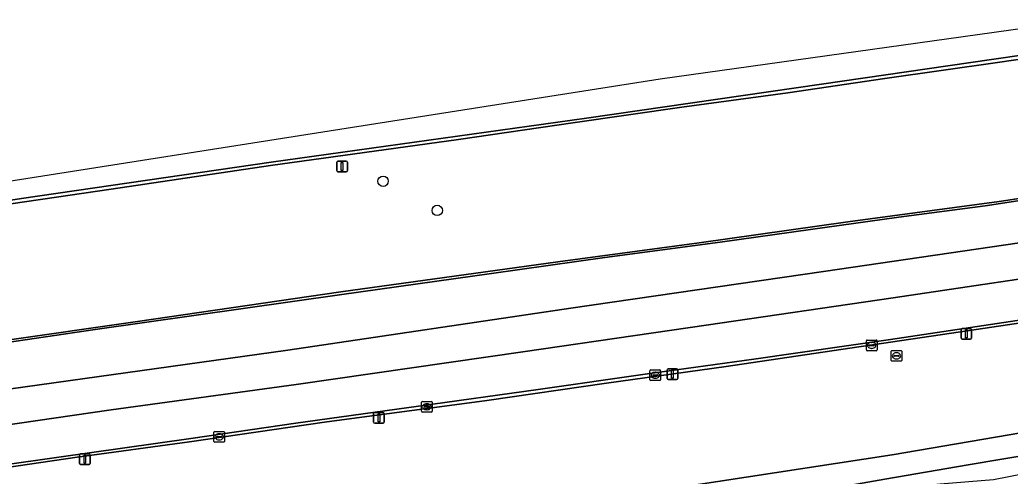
# Model space of a CAD drawing. Extents: x 162879 to 165540, y 384011 to 385181.
# Drawn here: x 164869.8 to 164962.9, y 385128.1 to 385171 of the extents above; entities that cross this region are included whole.
import ezdxf

# ---------------------------------------------------------------- set-up
doc = ezdxf.new("R2010")
doc.units = 0
for name, color, linetype in [('IMGEO_Berm_groen', 7, 'Continuous'), ('IMGEO_Berm_open', 7, 'Continuous'), ('IMGEO_Boom', 7, 'Continuous'), ('IMGEO_Kolk', 7, 'Continuous'), ('IMGEO_Lichtmast', 7, 'Continuous'), ('IMGEO_Oever', 7, 'Continuous'), ('IMGEO_OVBaan_gesloten', 7, 'Continuous'), ('IMGEO_Rijbaan_regionaal_gesloten', 7, 'Continuous'), ('IMGEO_Rioolput', 7, 'Continuous'), ('IMGEO_Verkeersregelinstallatiepaal', 7, 'Continuous'), ('IMGEO_Waterloop', 7, 'Continuous')]:
    doc.layers.add(name, color=color, linetype=linetype)

msp = doc.modelspace()

# ---------------------------------------------------------------- linework, layer by layer
at = {"layer": 'IMGEO_Berm_groen'}
for points in [[(164972.823, 385168.598), (164961.9, 385167.002), (164951.12, 385165.465), (164941.978, 385164.1), (164932.039, 385162.77), (164921.774, 385161.275), (164911.04, 385159.717), (164893.358, 385157.283), (164878.412, 385155.057), (164865.098, 385153.11)], [(164867.723, 385140.735), (164880.863, 385142.61), (164899.993, 385145.406), (164920.361, 385148.226), (164933.657, 385150.012), (164947.62, 385151.973), (164961.857, 385153.907), (164974.084, 385155.738)], [(164971.463, 385143.625), (164958.219, 385141.66), (164946.127, 385139.85), (164936.191, 385138.391), (164924.96, 385136.811), (164913.698, 385135.182), (164898.434, 385133.145), (164885.752, 385131.307), (164875.189, 385129.867), (164865.146, 385128.4)], [(164854.799, 385115.554), (164883.609, 385119.405), (164919.025, 385125.07), (164951.795, 385130.078), (165006.401, 385139.416)]]:
    msp.add_lwpolyline(points, dxfattribs=at)
at = {"layer": 'IMGEO_Berm_open'}
for points in [[(164970.246, 385168.56), (164961.122, 385167.225), (164945.166, 385164.916), (164923.076, 385161.725), (164893.447, 385157.586), (164869.987, 385154.189), (164849.361, 385150.963)], [(164865.098, 385153.11), (164878.412, 385155.057), (164893.358, 385157.283), (164911.04, 385159.717), (164921.774, 385161.275), (164932.039, 385162.77), (164941.978, 385164.1), (164951.12, 385165.465), (164961.9, 385167.002), (164972.823, 385168.598)], [(164974.084, 385155.738), (164961.857, 385153.907), (164947.62, 385151.973), (164933.657, 385150.012), (164920.361, 385148.226), (164899.993, 385145.406), (164880.863, 385142.61), (164867.723, 385140.735)], [(164867.523, 385140.495), (164876.888, 385141.88), (164900.066, 385145.161), (164914.151, 385147.116), (164924.781, 385148.62), (164935.618, 385150.089), (164944.129, 385151.264), (164952.425, 385152.417), (164960.546, 385153.492), (164970.348, 385154.98)], [(164865.146, 385128.4), (164875.189, 385129.867), (164885.752, 385131.307), (164898.434, 385133.145), (164913.698, 385135.182), (164924.96, 385136.811), (164936.191, 385138.391), (164946.127, 385139.85), (164958.219, 385141.66), (164971.463, 385143.625)], [(164965.409, 385142.997), (164951.627, 385140.917), (164938.807, 385139.083), (164928.799, 385137.695), (164918.517, 385136.235), (164907.292, 385134.655), (164895.76, 385133.053), (164885.875, 385131.638), (164873.269, 385129.849), (164863.066, 385128.392)]]:
    msp.add_lwpolyline(points, dxfattribs=at)
at = {"layer": 'IMGEO_Boom'}
for centre in [(164903.948, 385155.801), (164909.045, 385153.059)]:
    msp.add_circle(centre, 0.489, dxfattribs=at)
at = {"layer": 'IMGEO_Kolk'}
for p, q in [((164949.373, 385139.948), (164949.373, 385140.8)), ((164949.448, 385140.874), (164950.3, 385140.874)), ((164949.861, 385140.654), (164949.886, 385140.654)), ((164950.374, 385140.8), (164950.374, 385139.948)), ((164950.3, 385139.874), (164949.448, 385139.874)), ((164949.632, 385140.368), (164949.632, 385140.38)), ((164950.07, 385140.331), (164949.672, 385140.331)), ((164949.675, 385140.417), (164950.073, 385140.417)), ((164949.884, 385140.094), (164949.859, 385140.094)), ((164950.116, 385140.38), (164950.116, 385140.368)), ((164929.031, 385137.146), (164929.031, 385137.998)), ((164929.106, 385138.072), (164929.958, 385138.072)), ((164929.519, 385137.852), (164929.544, 385137.852)), ((164930.032, 385137.998), (164930.032, 385137.146)), ((164929.958, 385137.072), (164929.106, 385137.072)), ((164929.29, 385137.566), (164929.29, 385137.578)), ((164929.728, 385137.529), (164929.33, 385137.529)), ((164929.333, 385137.615), (164929.731, 385137.615)), ((164929.542, 385137.292), (164929.517, 385137.292)), ((164929.774, 385137.578), (164929.774, 385137.566)), ((164907.572, 385134.181), (164907.572, 385135.033)), ((164907.647, 385135.107), (164908.499, 385135.107)), ((164908.573, 385135.033), (164908.573, 385134.181)), ((164908.499, 385134.107), (164907.647, 385134.107)), ((164907.831, 385134.601), (164907.831, 385134.613)), ((164908.269, 385134.564), (164907.871, 385134.564)), ((164907.874, 385134.65), (164908.272, 385134.65)), ((164908.083, 385134.327), (164908.058, 385134.327)), ((164908.06, 385134.887), (164908.085, 385134.887)), ((164908.315, 385134.613), (164908.315, 385134.601)), ((164888.051, 385131.354), (164888.051, 385132.206)), ((164888.126, 385132.28), (164888.978, 385132.28)), ((164889.052, 385132.206), (164889.052, 385131.354)), ((164888.978, 385131.28), (164888.126, 385131.28)), ((164888.31, 385131.774), (164888.31, 385131.786)), ((164888.748, 385131.737), (164888.35, 385131.737)), ((164888.353, 385131.823), (164888.751, 385131.823)), ((164888.562, 385131.5), (164888.537, 385131.5)), ((164888.539, 385132.06), (164888.564, 385132.06)), ((164888.794, 385131.786), (164888.794, 385131.774))]:
    msp.add_line(p, q, dxfattribs=at)
for points in [[(164949.373, 385139.948), (164949.373, 385140.8)], [(164949.448, 385140.874), (164950.3, 385140.874)], [(164950.374, 385140.8), (164950.374, 385139.948)], [(164950.3, 385139.874), (164949.448, 385139.874)], [(164929.031, 385137.146), (164929.031, 385137.998)], [(164929.106, 385138.072), (164929.958, 385138.072)], [(164930.032, 385137.998), (164930.032, 385137.146)], [(164929.958, 385137.072), (164929.106, 385137.072)], [(164907.572, 385134.181), (164907.572, 385135.033)], [(164907.647, 385135.107), (164908.499, 385135.107)], [(164908.573, 385135.033), (164908.573, 385134.181)], [(164908.499, 385134.107), (164907.647, 385134.107)], [(164888.051, 385131.354), (164888.051, 385132.206)], [(164888.126, 385132.28), (164888.978, 385132.28)], [(164889.052, 385132.206), (164889.052, 385131.354)], [(164888.978, 385131.28), (164888.126, 385131.28)]]:
    msp.add_lwpolyline(points, dxfattribs=at)
for centre, radius, start, end in [((164949.45, 385140.798), 0.0765, 91.55205, 178.44795), ((164949.45, 385140.798), 0.0765, 91.55205, 178.44795), ((164950.298, 385140.798), 0.0765, 1.55205, 88.44795), ((164950.298, 385140.798), 0.0765, 1.55205, 88.44795), ((164949.45, 385139.95), 0.0765, 181.55205, 268.44795), ((164949.45, 385139.95), 0.0765, 181.55205, 268.44795), ((164949.672, 385140.377), 0.0403, 85.87752, 175.75265), ((164949.669, 385140.367), 0.0366, 178.93798, 274.71019), ((164950.073, 385140.374), 0.043, 264.86636, 352.45326), ((164950.077, 385140.379), 0.0386, 1.73085, 96.63898), ((164950.298, 385139.95), 0.0765, 271.55205, 358.44795), ((164950.298, 385139.95), 0.0765, 271.55205, 358.44795), ((164929.108, 385137.996), 0.0765, 91.55205, 178.44795), ((164929.108, 385137.996), 0.0765, 91.55205, 178.44795), ((164929.956, 385137.996), 0.0765, 1.55205, 88.44795), ((164929.956, 385137.996), 0.0765, 1.55205, 88.44795), ((164929.108, 385137.148), 0.0765, 181.55205, 268.44795), ((164929.108, 385137.148), 0.0765, 181.55205, 268.44795), ((164929.33, 385137.575), 0.0403, 85.87752, 175.75265), ((164929.327, 385137.565), 0.0366, 178.93798, 274.71019), ((164929.731, 385137.572), 0.043, 264.86636, 352.45326), ((164929.735, 385137.577), 0.0386, 1.73085, 96.63898), ((164929.956, 385137.148), 0.0765, 271.55205, 358.44795), ((164929.956, 385137.148), 0.0765, 271.55205, 358.44795), ((164907.649, 385135.031), 0.0765, 91.55205, 178.44795), ((164907.649, 385135.031), 0.0765, 91.55205, 178.44795), ((164908.497, 385135.031), 0.0765, 1.55205, 88.44795), ((164908.497, 385135.031), 0.0765, 1.55205, 88.44795), ((164907.649, 385134.183), 0.0765, 181.55205, 268.44795), ((164907.649, 385134.183), 0.0765, 181.55205, 268.44795), ((164907.871, 385134.61), 0.0403, 85.87752, 175.75265), ((164907.868, 385134.6), 0.0366, 178.93798, 274.71019), ((164908.272, 385134.607), 0.043, 264.86636, 352.45326), ((164908.276, 385134.612), 0.0386, 1.73085, 96.63898), ((164908.497, 385134.183), 0.0765, 271.55205, 358.44795), ((164908.497, 385134.183), 0.0765, 271.55205, 358.44795), ((164888.128, 385132.204), 0.0765, 91.55205, 178.44795), ((164888.128, 385132.204), 0.0765, 91.55205, 178.44795), ((164888.976, 385132.204), 0.0765, 1.55205, 88.44795), ((164888.976, 385132.204), 0.0765, 1.55205, 88.44795), ((164888.128, 385131.356), 0.0765, 181.55205, 268.44795), ((164888.128, 385131.356), 0.0765, 181.55205, 268.44795), ((164888.35, 385131.783), 0.0403, 85.87752, 175.75265), ((164888.347, 385131.773), 0.0366, 178.93798, 274.71019), ((164888.751, 385131.78), 0.043, 264.86636, 352.45326), ((164888.755, 385131.785), 0.0386, 1.73085, 96.63898), ((164888.976, 385131.356), 0.0765, 271.55205, 358.44795), ((164888.976, 385131.356), 0.0765, 271.55205, 358.44795)]:
    msp.add_arc(centre, radius, start, end, dxfattribs=at)
for centre, major_axis, ratio, start_param, end_param in [((164949.86, 385140.374), (-0.387, 0.002), 0.722429, 4.712389, 7.853982), ((164949.885, 385140.374), (-0.39, 0.002), 0.717154, 1.570796, 4.712389), ((164929.518, 385137.572), (-0.387, 0.002), 0.722429, 4.712389, 7.853982), ((164929.543, 385137.572), (-0.39, 0.002), 0.717154, 1.570796, 4.712389), ((164908.059, 385134.607), (-0.387, 0.002), 0.722429, 4.712389, 7.853982), ((164908.084, 385134.607), (-0.39, 0.002), 0.717154, 1.570796, 4.712389), ((164888.538, 385131.78), (-0.387, 0.002), 0.722429, 4.712389, 7.853982), ((164888.563, 385131.78), (-0.39, 0.002), 0.717154, 1.570796, 4.712389)]:
    msp.add_ellipse(centre, major_axis=major_axis, ratio=ratio, start_param=start_param, end_param=end_param, dxfattribs=at)
at = {"layer": 'IMGEO_Lichtmast'}
for p, q in [((164958.266, 385141.054), (164958.266, 385141.854)), ((164958.266, 385141.854), (164958.266, 385141.054)), ((164958.366, 385141.954), (164959.156, 385141.954)), ((164959.156, 385141.954), (164958.366, 385141.954)), ((164959.256, 385141.854), (164959.256, 385141.054)), ((164959.256, 385141.054), (164959.256, 385141.854)), ((164959.156, 385140.954), (164958.366, 385140.954)), ((164958.366, 385140.954), (164959.156, 385140.954)), ((164930.652, 385137.265), (164930.652, 385138.065)), ((164930.652, 385138.065), (164930.652, 385137.265)), ((164930.752, 385138.165), (164931.542, 385138.165)), ((164931.542, 385138.165), (164930.752, 385138.165)), ((164931.642, 385138.065), (164931.642, 385137.265)), ((164931.642, 385137.265), (164931.642, 385138.065)), ((164931.542, 385137.165), (164930.752, 385137.165)), ((164930.752, 385137.165), (164931.542, 385137.165)), ((164903.164, 385134.07), (164903.954, 385134.07)), ((164903.954, 385134.07), (164903.164, 385134.07)), ((164903.064, 385133.17), (164903.064, 385133.97)), ((164903.064, 385133.97), (164903.064, 385133.17)), ((164903.954, 385133.07), (164903.164, 385133.07)), ((164903.164, 385133.07), (164903.954, 385133.07)), ((164904.054, 385133.97), (164904.054, 385133.17)), ((164904.054, 385133.17), (164904.054, 385133.97)), ((164875.429, 385129.284), (164875.429, 385130.084)), ((164875.429, 385130.084), (164875.429, 385129.284)), ((164875.529, 385130.184), (164876.319, 385130.184)), ((164876.319, 385130.184), (164875.529, 385130.184)), ((164876.419, 385130.084), (164876.419, 385129.284)), ((164876.419, 385129.284), (164876.419, 385130.084)), ((164876.319, 385129.184), (164875.529, 385129.184)), ((164875.529, 385129.184), (164876.319, 385129.184))]:
    msp.add_line(p, q, dxfattribs=at)
for points in [[(164958.686, 385141.829), (164958.836, 385141.829), (164958.836, 385141.079), (164958.686, 385141.079), (164958.686, 385141.829)], [(164931.072, 385138.04), (164931.222, 385138.04), (164931.222, 385137.29), (164931.072, 385137.29), (164931.072, 385138.04)], [(164903.484, 385133.945), (164903.634, 385133.945), (164903.634, 385133.195), (164903.484, 385133.195), (164903.484, 385133.945)], [(164875.849, 385130.059), (164875.999, 385130.059), (164875.999, 385129.309), (164875.849, 385129.309), (164875.849, 385130.059)]]:
    msp.add_lwpolyline(points, dxfattribs=at)
for centre, start, end in [((164958.366, 385141.854), 90, 180), ((164958.366, 385141.854), 90, 180), ((164959.156, 385141.854), 0, 90), ((164959.156, 385141.854), 360, 90), ((164958.366, 385141.054), 180, 270), ((164958.366, 385141.054), 180, 270), ((164959.156, 385141.054), 270, 0), ((164959.156, 385141.054), 270, 0), ((164930.752, 385138.065), 90, 180), ((164930.752, 385138.065), 90, 180), ((164931.542, 385138.065), 0, 90), ((164931.542, 385138.065), 360, 90), ((164930.752, 385137.265), 180, 270), ((164930.752, 385137.265), 180, 270), ((164931.542, 385137.265), 270, 0), ((164931.542, 385137.265), 270, 0), ((164903.164, 385133.97), 90, 180), ((164903.164, 385133.97), 90, 180), ((164903.954, 385133.97), 0, 90), ((164903.954, 385133.97), 360, 90), ((164903.164, 385133.17), 180, 270), ((164903.164, 385133.17), 180, 270), ((164903.954, 385133.17), 270, 0), ((164903.954, 385133.17), 270, 0), ((164875.529, 385130.084), 90, 180), ((164875.529, 385130.084), 90, 180), ((164876.319, 385130.084), 0, 90), ((164876.319, 385130.084), 360, 90), ((164875.529, 385129.284), 180, 270), ((164875.529, 385129.284), 180, 270), ((164876.319, 385129.284), 270, 0), ((164876.319, 385129.284), 270, 0)]:
    msp.add_arc(centre, 0.1, start, end, dxfattribs=at)
at = {"layer": 'IMGEO_Oever'}
msp.add_lwpolyline([(165024.081, 385141.988), (165006.401, 385139.416), (164951.795, 385130.078), (164919.025, 385125.07), (164883.609, 385119.405), (164854.799, 385115.554), (164855.111, 385113.372), (164856.421, 385113.59), (164864.656, 385114.677), (164869.436, 385115.475), (164874.698, 385116.355), (164881.205, 385117.247), (164890.198, 385118.5), (164909.646, 385121.188), (164931.126, 385124.611), (164941.723, 385126.135), (164951.1, 385127.812), (164958.926, 385129.152), (164971.962, 385131.337), (165012.467, 385138.082), (165024.109, 385139.822)], close=True, dxfattribs=at)
at = {"layer": 'IMGEO_OVBaan_gesloten'}
msp.add_lwpolyline([(164863.066, 385128.392), (164873.269, 385129.849), (164885.875, 385131.638), (164895.76, 385133.053), (164907.292, 385134.655), (164918.517, 385136.235), (164928.799, 385137.695), (164938.807, 385139.083), (164951.627, 385140.917), (164965.409, 385142.997), (164973.67, 385144.293), (164973.595, 385144.822), (164973.368, 385146.43), (164973.147, 385147.997), (164971.264, 385147.721), (164951.882, 385144.838), (164934.324, 385142.287), (164917.301, 385139.816), (164895.796, 385136.711), (164878.414, 385134.307), (164860.924, 385131.771)], dxfattribs=at)
at = {"layer": 'IMGEO_Rijbaan_regionaal_gesloten'}
for points in [[(164845.222, 385152.081), (164845.442, 385150.649), (164845.485, 385150.366), (164849.361, 385150.963), (164869.987, 385154.189), (164893.447, 385157.586), (164923.076, 385161.725), (164945.166, 385164.916), (164961.122, 385167.225), (164970.246, 385168.56), (164970.194, 385168.93), (164969.906, 385170.97), (164930.004, 385165.406)], [(164972.679, 385151.313), (164972.217, 385154.592), (164972.126, 385155.233), (164970.348, 385154.98), (164960.546, 385153.492), (164952.425, 385152.417), (164944.129, 385151.264), (164935.618, 385150.089), (164924.781, 385148.62), (164914.151, 385147.116), (164900.066, 385145.161), (164876.888, 385141.88), (164867.523, 385140.495), (164852.293, 385138.263), (164847.451, 385137.56), (164847.596, 385136.616), (164848.098, 385133.34), (164861.976, 385135.329), (164894.999, 385139.933), (164921.612, 385143.886), (164945.346, 385147.317), (164966.32, 385150.382)], [(164973.147, 385147.997), (164972.679, 385151.313), (164966.32, 385150.382), (164945.346, 385147.317), (164921.612, 385143.886), (164894.999, 385139.933), (164861.976, 385135.329), (164848.098, 385133.34), (164848.612, 385129.994), (164860.924, 385131.771), (164878.414, 385134.307), (164895.796, 385136.711), (164917.301, 385139.816), (164934.324, 385142.287), (164951.882, 385144.838), (164971.264, 385147.721)]]:
    msp.add_lwpolyline(points, close=True, dxfattribs=at)
at = {"layer": 'IMGEO_Rioolput'}
for p, q in [((164951.703, 385138.965), (164951.703, 385139.817)), ((164951.778, 385139.891), (164952.63, 385139.891)), ((164952.191, 385139.671), (164952.216, 385139.671)), ((164952.704, 385139.817), (164952.704, 385138.965)), ((164952.63, 385138.891), (164951.778, 385138.891)), ((164951.962, 385139.385), (164951.962, 385139.397)), ((164952.4, 385139.348), (164952.002, 385139.348)), ((164952.005, 385139.434), (164952.403, 385139.434)), ((164952.214, 385139.111), (164952.189, 385139.111)), ((164952.446, 385139.397), (164952.446, 385139.385))]:
    msp.add_line(p, q, dxfattribs=at)
for points in [[(164951.703, 385138.965), (164951.703, 385139.817)], [(164951.778, 385139.891), (164952.63, 385139.891)], [(164952.704, 385139.817), (164952.704, 385138.965)], [(164952.63, 385138.891), (164951.778, 385138.891)]]:
    msp.add_lwpolyline(points, dxfattribs=at)
for centre, radius, start, end in [((164951.78, 385139.815), 0.0765, 91.55205, 178.44795), ((164951.78, 385139.815), 0.0765, 91.55205, 178.44795), ((164952.628, 385139.815), 0.0765, 1.55205, 88.44795), ((164952.628, 385139.815), 0.0765, 1.55205, 88.44795), ((164951.78, 385138.967), 0.0765, 181.55205, 268.44795), ((164951.78, 385138.967), 0.0765, 181.55205, 268.44795), ((164952.002, 385139.394), 0.0403, 85.87752, 175.75265), ((164951.999, 385139.384), 0.0366, 178.93798, 274.71019), ((164952.403, 385139.391), 0.043, 264.86636, 352.45326), ((164952.407, 385139.396), 0.0386, 1.73085, 96.63898), ((164952.628, 385138.967), 0.0765, 271.55205, 358.44795), ((164952.628, 385138.967), 0.0765, 271.55205, 358.44795)]:
    msp.add_arc(centre, radius, start, end, dxfattribs=at)
for centre, major_axis, ratio, start_param, end_param in [((164952.19, 385139.391), (-0.387, 0.002), 0.722429, 4.712389, 7.853982), ((164952.215, 385139.391), (-0.39, 0.002), 0.717154, 1.570796, 4.712389)]:
    msp.add_ellipse(centre, major_axis=major_axis, ratio=ratio, start_param=start_param, end_param=end_param, dxfattribs=at)
at = {"layer": 'IMGEO_Verkeersregelinstallatiepaal'}
for p, q in [((164899.604, 385156.795), (164899.604, 385157.595)), ((164899.604, 385157.595), (164899.604, 385156.795)), ((164899.704, 385157.695), (164900.494, 385157.695)), ((164900.494, 385157.695), (164899.704, 385157.695)), ((164900.594, 385157.595), (164900.594, 385156.795)), ((164900.594, 385156.795), (164900.594, 385157.595)), ((164900.494, 385156.695), (164899.704, 385156.695)), ((164899.704, 385156.695), (164900.494, 385156.695))]:
    msp.add_line(p, q, dxfattribs=at)
msp.add_lwpolyline([(164900.024, 385157.57), (164900.174, 385157.57), (164900.174, 385156.82), (164900.024, 385156.82), (164900.024, 385157.57)], dxfattribs=at)
for centre, start, end in [((164899.704, 385157.595), 90, 180), ((164899.704, 385157.595), 90, 180), ((164900.494, 385157.595), 0, 90), ((164900.494, 385157.595), 360, 90), ((164899.704, 385156.795), 180, 270), ((164899.704, 385156.795), 180, 270), ((164900.494, 385156.795), 270, 0), ((164900.494, 385156.795), 270, 0)]:
    msp.add_arc(centre, 0.1, start, end, dxfattribs=at)
at = {"layer": 'IMGEO_Waterloop'}
msp.add_lwpolyline([(164869.765, 385114.235), (164881.402, 385115.848), (164921.108, 385121.472), (164931.856, 385123.236), (164954.723, 385127.204), (164956.296, 385127.359), (164961.317, 385127.776), (164976.655, 385130.778), (165012.94, 385136.276), (165024.133, 385137.957), (165024.109, 385139.822), (165012.467, 385138.082), (164971.962, 385131.337), (164958.926, 385129.152), (164951.1, 385127.812), (164941.723, 385126.135), (164931.126, 385124.611), (164909.646, 385121.188), (164890.198, 385118.5), (164881.205, 385117.247), (164874.698, 385116.355), (164869.436, 385115.475)], dxfattribs=at)

doc.saveas('drawing.dxf')
